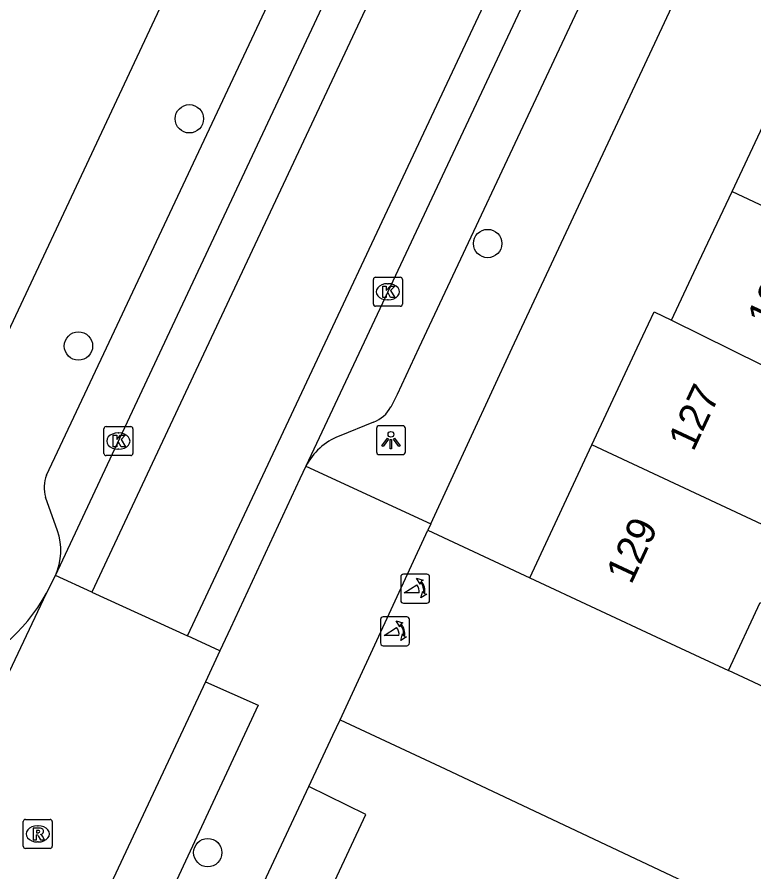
# Model space of a CAD drawing. Extents: x 159822 to 160765, y 380693 to 381634.
# Drawn here: x 160069.29 to 160094.7, y 381231.93 to 381261.41 of the extents above; entities that cross this region are included whole.
import ezdxf

# ---------------------------------------------------------------- set-up
doc = ezdxf.new("R2010")
doc.units = 0
for name, color, linetype in [('IMGEO_Boom', 7, 'Continuous'), ('IMGEO_Groenvoorziening', 7, 'Continuous'), ('IMGEO_Kolk', 7, 'Continuous'), ('IMGEO_Lichtpunt', 7, 'Continuous'), ('IMGEO_Pand', 7, 'Continuous'), ('IMGEO_Pand_nummerreeks', 7, 'Continuous'), ('IMGEO_Poller', 7, 'Continuous'), ('IMGEO_Rijbaan_lokaal_gesloten', 7, 'Continuous'), ('IMGEO_Rijbaan_lokaal_open', 7, 'Continuous'), ('IMGEO_Rioolput', 7, 'Continuous'), ('IMGEO_Voetpad_open', 7, 'Continuous')]:
    doc.layers.add(name, color=color, linetype=linetype)

msp = doc.modelspace()

# ---------------------------------------------------------------- linework, layer by layer
at = {"layer": 'IMGEO_Boom'}
for centre in [(160075.229, 381257.9), (160085.516, 381253.599), (160071.404, 381250.064), (160075.863, 381232.597)]:
    msp.add_circle(centre, 0.489, dxfattribs=at)
at = {"layer": 'IMGEO_Groenvoorziening'}
msp.add_lwpolyline([(160071.338, 381217.787), (160073.337, 381216.844), (160081.315, 381233.908), (160079.344, 381234.878)], dxfattribs=at)
at = {"layer": 'IMGEO_Kolk'}
for p, q in [((160081.649, 381252.434), (160082.501, 381252.434)), ((160081.574, 381251.508), (160081.574, 381252.36)), ((160082.062, 381252.214), (160082.087, 381252.214)), ((160082.575, 381252.36), (160082.575, 381251.508)), ((160082.085, 381251.654), (160082.06, 381251.654)), ((160082.501, 381251.434), (160081.649, 381251.434)), ((160072.28, 381246.362), (160072.28, 381247.214)), ((160072.355, 381247.288), (160073.207, 381247.288)), ((160073.281, 381247.214), (160073.281, 381246.362)), ((160072.768, 381247.068), (160072.793, 381247.068)), ((160072.791, 381246.508), (160072.766, 381246.508)), ((160073.207, 381246.288), (160072.355, 381246.288))]:
    msp.add_line(p, q, dxfattribs=at)
for points in [[(160081.649, 381252.434), (160082.501, 381252.434)], [(160081.574, 381251.508), (160081.574, 381252.36)], [(160081.895, 381252.134), (160082.018, 381252.134), (160082.018, 381251.983), (160082.148, 381252.134), (160082.312, 381252.134), (160082.166, 381251.983), (160082.319, 381251.734), (160082.167, 381251.734), (160082.082, 381251.898), (160082.018, 381251.831), (160082.018, 381251.734), (160081.895, 381251.734), (160081.895, 381252.134)], [(160082.575, 381252.36), (160082.575, 381251.508)], [(160082.501, 381251.434), (160081.649, 381251.434)], [(160072.28, 381246.362), (160072.28, 381247.214)], [(160072.355, 381247.288), (160073.207, 381247.288)], [(160073.281, 381247.214), (160073.281, 381246.362)], [(160072.601, 381246.988), (160072.724, 381246.988), (160072.724, 381246.837), (160072.854, 381246.988), (160073.018, 381246.988), (160072.872, 381246.837), (160073.025, 381246.588), (160072.873, 381246.588), (160072.788, 381246.752), (160072.724, 381246.685), (160072.724, 381246.588), (160072.601, 381246.588), (160072.601, 381246.988)], [(160073.207, 381246.288), (160072.355, 381246.288)]]:
    msp.add_lwpolyline(points, dxfattribs=at)
for centre, start, end in [((160081.651, 381252.358), 91.552, 178.448), ((160081.651, 381252.358), 91.552, 178.448), ((160082.499, 381252.358), 1.552, 88.448), ((160082.499, 381252.358), 1.552, 88.448), ((160081.651, 381251.51), 181.552, 268.448), ((160081.651, 381251.51), 181.552, 268.448), ((160082.499, 381251.51), 271.552, 358.448), ((160082.499, 381251.51), 271.552, 358.448), ((160072.357, 381247.212), 91.552, 178.448), ((160072.357, 381247.212), 91.552, 178.448), ((160073.205, 381247.212), 1.552, 88.448), ((160073.205, 381247.212), 1.552, 88.448), ((160072.357, 381246.364), 181.552, 268.448), ((160072.357, 381246.364), 181.552, 268.448), ((160073.205, 381246.364), 271.552, 358.448), ((160073.205, 381246.364), 271.552, 358.448)]:
    msp.add_arc(centre, 0.0765, start, end, dxfattribs=at)
for centre, major_axis, ratio, start_param, end_param in [((160082.061, 381251.934), (-0.387, 0.002), 0.722429, 4.712389, 7.853982), ((160082.086, 381251.934), (-0.39, 0.002), 0.717154, 1.570796, 4.712389), ((160072.767, 381246.788), (-0.387, 0.002), 0.722429, 4.712389, 7.853982), ((160072.792, 381246.788), (-0.39, 0.002), 0.717154, 1.570796, 4.712389)]:
    msp.add_ellipse(centre, major_axis=major_axis, ratio=ratio, start_param=start_param, end_param=end_param, dxfattribs=at)
at = {"layer": 'IMGEO_Lichtpunt'}
for p, q in [((160081.682, 381247.222), (160081.682, 381246.415)), ((160081.682, 381247.222), (160081.682, 381246.415)), ((160082.584, 381247.317), (160081.776, 381247.317)), ((160082.584, 381247.317), (160081.776, 381247.317)), ((160082.678, 381246.415), (160082.678, 381247.222)), ((160082.678, 381246.415), (160082.678, 381247.222)), ((160081.776, 381246.321), (160082.584, 381246.321)), ((160081.776, 381246.321), (160082.584, 381246.321))]:
    msp.add_line(p, q, dxfattribs=at)
for points in [[(160082.056, 381246.886), (160082.095, 381246.858), (160081.907, 381246.596), (160081.869, 381246.623), (160082.056, 381246.886)], [(160082.158, 381246.838), (160082.205, 381246.838), (160082.205, 381246.516), (160082.158, 381246.516), (160082.158, 381246.838)], [(160082.268, 381246.858), (160082.306, 381246.885), (160082.493, 381246.623), (160082.454, 381246.595), (160082.268, 381246.858)]]:
    msp.add_lwpolyline(points, dxfattribs=at)
msp.add_circle((160082.181, 381247.02), 0.0994, dxfattribs=at)
for centre, start, end in [((160081.776, 381247.222), 90, 180), ((160081.776, 381247.222), 90, 180), ((160082.584, 381247.222), 0, 90), ((160082.584, 381247.222), 0, 90), ((160081.776, 381246.415), 180, 270), ((160081.776, 381246.415), 180, 270), ((160082.584, 381246.415), 270, 0), ((160082.584, 381246.415), 270, 360)]:
    msp.add_arc(centre, 0.0946, start, end, dxfattribs=at)
at = {"layer": 'IMGEO_Pand'}
for points in [[(160093.943, 381255.397), (160096.069, 381259.923)], [(160091.859, 381250.961), (160092.803, 381252.97), (160093.943, 381255.397)], [(160093.943, 381255.397), (160105.448, 381250), (160106.106, 381249.692)], [(160089.11, 381246.66), (160090.671, 381250), (160091.253, 381251.246), (160091.859, 381250.961)], [(160091.859, 381250.961), (160098.06, 381247.885)], [(160086.966, 381242.074), (160089.11, 381246.66)], [(160101.198, 381241.005), (160089.11, 381246.66)], [(160086.966, 381242.074), (160091.497, 381239.958), (160093.819, 381238.873)], [(160093.819, 381238.873), (160094.914, 381241.216), (160100.154, 381238.769), (160101.198, 381241.005)]]:
    msp.add_lwpolyline(points, dxfattribs=at)
at = {"layer": 'IMGEO_Poller'}
for p, q in [((160082.518, 381242.1), (160082.518, 381241.293)), ((160082.518, 381242.1), (160082.518, 381241.293)), ((160083.42, 381242.195), (160082.612, 381242.195)), ((160083.42, 381242.195), (160082.612, 381242.195)), ((160083.514, 381241.293), (160083.514, 381242.1)), ((160083.514, 381241.293), (160083.514, 381242.1)), ((160082.612, 381241.198), (160083.42, 381241.198)), ((160082.612, 381241.198), (160083.42, 381241.198)), ((160081.821, 381240.633), (160081.821, 381239.826)), ((160081.821, 381240.633), (160081.821, 381239.826)), ((160082.723, 381240.728), (160081.915, 381240.728)), ((160082.723, 381240.728), (160081.915, 381240.728)), ((160082.817, 381239.826), (160082.817, 381240.633)), ((160082.817, 381239.826), (160082.817, 381240.633)), ((160081.915, 381239.731), (160082.723, 381239.731)), ((160081.915, 381239.731), (160082.723, 381239.731))]:
    msp.add_line(p, q, dxfattribs=at)
for points in [[(160083.153, 381241.551), (160082.64, 381241.551), (160083.07, 381241.826)], [(160083.197, 381241.924), (160083.185, 381241.851), (160083.06, 381242.056)], [(160083.06, 381242.056), (160083.291, 381241.99), (160083.22, 381241.958)], [(160083.213, 381241.379), (160083.279, 381241.61), (160083.309, 381241.542)], [(160083.345, 381241.515), (160083.417, 381241.504), (160083.213, 381241.379)], [(160082.456, 381240.084), (160081.943, 381240.084), (160082.373, 381240.359)], [(160082.5, 381240.457), (160082.488, 381240.384), (160082.363, 381240.589)], [(160082.363, 381240.589), (160082.594, 381240.523), (160082.523, 381240.491)], [(160082.516, 381239.912), (160082.582, 381240.143), (160082.612, 381240.075)], [(160082.648, 381240.048), (160082.72, 381240.037), (160082.516, 381239.912)]]:
    msp.add_lwpolyline(points, dxfattribs=at)
for centre, radius, start, end in [((160082.612, 381242.1), 0.0946, 90, 180), ((160082.612, 381242.1), 0.0946, 90, 180), ((160083.42, 381242.1), 0.0946, 0, 90), ((160083.42, 381242.1), 0.0946, 0, 90), ((160082.825, 381241.601), 0.332, 351.3247, 42.4854), ((160082.839, 381241.611), 0.476, 351.7527, 41.1691), ((160082.839, 381241.611), 0.516, 349.3569, 42.2912), ((160082.612, 381241.293), 0.0946, 180, 270), ((160082.612, 381241.293), 0.0946, 180, 270), ((160083.42, 381241.293), 0.0946, 270, 0), ((160083.42, 381241.293), 0.0946, 270, 0), ((160081.915, 381240.633), 0.0946, 90, 180), ((160081.915, 381240.633), 0.0946, 90, 180), ((160082.723, 381240.633), 0.0946, 0, 90), ((160082.723, 381240.633), 0.0946, 0, 90), ((160082.128, 381240.134), 0.332, 351.3247, 42.4854), ((160082.142, 381240.144), 0.476, 351.7527, 41.1691), ((160082.142, 381240.144), 0.516, 349.3569, 42.2912), ((160081.915, 381239.826), 0.0946, 180, 270), ((160081.915, 381239.826), 0.0946, 180, 270), ((160082.723, 381239.826), 0.0946, 270, 0), ((160082.723, 381239.826), 0.0946, 270, 0)]:
    msp.add_arc(centre, radius, start, end, dxfattribs=at)
at = {"layer": 'IMGEO_Rijbaan_lokaal_gesloten'}
for points in [[(160070.611, 381242.154), (160074.295, 381250), (160101.43, 381307.786)], [(160102.66, 381307.196), (160094.482, 381289.744), (160074.041, 381246.213), (160071.864, 381241.581)], [(160075.165, 381240.07), (160086.808, 381264.863), (160102.688, 381298.872), (160105.882, 381305.652)], [(160107.052, 381305.091), (160081.165, 381250), (160079.248, 381245.92)], [(160079.248, 381245.92), (160079.033, 381245.483), (160076.646, 381240.338), (160076.284, 381239.558)]]:
    msp.add_lwpolyline(points, dxfattribs=at)
at = {"layer": 'IMGEO_Rijbaan_lokaal_open'}
for points in [[(160080.428, 381237.176), (160083.452, 381243.715)], [(160083.452, 381243.715), (160086.966, 381242.074)], [(160070.302, 381241.548), (160070.611, 381242.154)], [(160071.864, 381241.581), (160070.611, 381242.154)], [(160064.807, 381229.933), (160070.302, 381241.548)], [(160071.864, 381241.581), (160075.165, 381240.07)], [(160076.284, 381239.558), (160075.165, 381240.07)], [(160076.284, 381239.558), (160075.781, 381238.485)], [(160106.907, 381234.127), (160105.83, 381234.609), (160099.062, 381236.431), (160093.819, 381238.873)], [(160075.781, 381238.485), (160071.311, 381228.949)], [(160080.428, 381237.176), (160084.045, 381235.492), (160096.346, 381229.686), (160096.846, 381229.438), (160099.89, 381228.026), (160100.403, 381227.789), (160101.328, 381227.361)]]:
    msp.add_lwpolyline(points, dxfattribs=at)
msp.add_arc((160064.816, 381244.548), 6.252, 249.1203, 331.3294, dxfattribs=at)
at = {"layer": 'IMGEO_Rioolput'}
for p, q in [((160069.5, 381232.818), (160069.5, 381233.67)), ((160069.575, 381233.744), (160070.427, 381233.744)), ((160070.501, 381233.67), (160070.501, 381232.818)), ((160069.988, 381233.524), (160070.013, 381233.524)), ((160070.011, 381232.964), (160069.986, 381232.964)), ((160070.427, 381232.744), (160069.575, 381232.744))]:
    msp.add_line(p, q, dxfattribs=at)
for points in [[(160069.5, 381232.818), (160069.5, 381233.67)], [(160069.575, 381233.744), (160070.427, 381233.744)], [(160070.501, 381233.67), (160070.501, 381232.818)], [(160070.089, 381233.442), (160069.837, 381233.444), (160069.837, 381233.044)], [(160070.015, 381233.363), (160069.961, 381233.363), (160069.961, 381233.282)], [(160069.961, 381233.282), (160070.013, 381233.282)], [(160069.837, 381233.044), (160069.961, 381233.044), (160069.961, 381233.206), (160069.972, 381233.206)], [(160070.019, 381233.177), (160070.09, 381233.044), (160070.23, 381233.044), (160070.165, 381233.17)], [(160070.427, 381232.744), (160069.575, 381232.744)]]:
    msp.add_lwpolyline(points, dxfattribs=at)
for centre, radius, start, end in [((160069.577, 381233.668), 0.0765, 91.552, 178.448), ((160069.577, 381233.668), 0.0765, 91.552, 178.448), ((160070.425, 381233.668), 0.0765, 1.552, 88.448), ((160070.425, 381233.668), 0.0765, 1.552, 88.448), ((160069.997, 381233.471), 0.19, 274.7715, 282.9687), ((160070.021, 381233.267), 0.0964, 77.0061, 93.1865), ((160070.035, 381233.324), 0.0378, 276.6634, 79.6772), ((160070.088, 381233.332), 0.109, 350.3612, 89.416), ((160070.086, 381233.332), 0.112, 277.5842, 350.9817), ((160069.971, 381233.153), 0.0533, 26.0293, 88.6989), ((160070.07, 381233.117), 0.108, 29.5134, 73.7905), ((160069.577, 381232.82), 0.0765, 181.552, 268.448), ((160069.577, 381232.82), 0.0765, 181.552, 268.448), ((160070.425, 381232.82), 0.0765, 271.552, 358.448), ((160070.425, 381232.82), 0.0765, 271.552, 358.448)]:
    msp.add_arc(centre, radius, start, end, dxfattribs=at)
for centre, major_axis, ratio, start_param, end_param in [((160069.987, 381233.244), (-0.387, 0.002), 0.722429, 4.712389, 7.853982), ((160070.012, 381233.244), (-0.39, 0.002), 0.717154, 1.570796, 4.712389)]:
    msp.add_ellipse(centre, major_axis=major_axis, ratio=ratio, start_param=start_param, end_param=end_param, dxfattribs=at)
at = {"layer": 'IMGEO_Voetpad_open'}
for points in [[(160100.669, 381318.138), (160068.719, 381250), (160064.796, 381241.634)], [(160070.305, 381245.613), (160072.368, 381250), (160098.772, 381306.149), (160099.052, 381306.314), (160100.275, 381306.758)], [(160083.551, 381243.93), (160086.358, 381250), (160112.977, 381306.833)], [(160107.344, 381301.502), (160083.143, 381250), (160082.391, 381248.399), (160082.176, 381247.962)], [(160081.584, 381247.442), (160080.392, 381246.955)], [(160079.248, 381245.92), (160083.551, 381243.93)], [(160070.684, 381243.694), (160070.269, 381244.849)], [(160083.551, 381243.93), (160083.452, 381243.715)], [(160075.781, 381238.485), (160077.601, 381237.677), (160073.138, 381228.11), (160071.311, 381228.949)], [(160079.344, 381234.878), (160080.181, 381236.649), (160080.428, 381237.176)], [(160071.338, 381217.787), (160079.344, 381234.878)]]:
    msp.add_lwpolyline(points, dxfattribs=at)
for centre, radius, start, end in [((160081.18, 381248.499), 1.131, 290.9095, 331.6813), ((160081.157, 381244.96), 2.136, 110.9696, 153.3029), ((160071.326, 381245.182), 1.108, 157.1179, 197.4865), ((160068.725, 381243.015), 2.073, 335.4546, 19.1176)]:
    msp.add_arc(centre, radius, start, end, dxfattribs=at)

# ---------------------------------------------------------------- texts
at = {"layer": 'IMGEO_Pand_nummerreeks'}
for s, rotation, p in [('125', 64.8389, (160095.33, 381250.636)), ('127', 64.9486, (160092.608, 381246.398)), ('129', 64.9486, (160090.465, 381241.812))]:
    msp.add_text(s, height=1, rotation=rotation, dxfattribs=at).set_placement(p)

doc.saveas('drawing.dxf')
